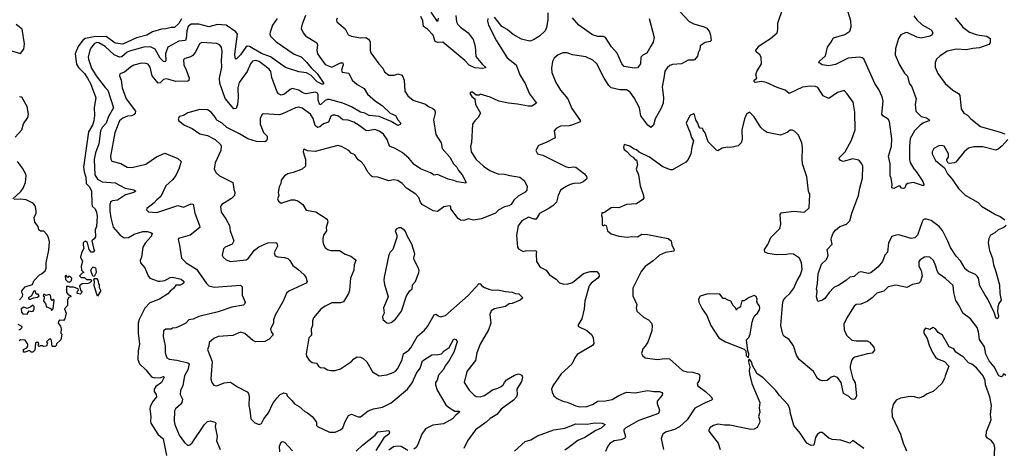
# Model space of a CAD drawing. Extents: x 2199565 to 2323334, y 894172 to 1018966.
# Tile 290 of 440: x 2255936 to 2264891, y 1003497 to 1007396. Entities that reach past the tile are written whole.
import ezdxf

# ---------------------------------------------------------------- set-up
doc = ezdxf.new("R2010")
doc.units = 0

msp = doc.modelspace()

# ---------------------------------------------------------------- linework, layer by layer
at = {"layer": '0CON10XD'}
for points in [[(2258535.6, 1007435), (2258505.6, 1007355), (2258497.5, 1007315), (2258514.2, 1007275), (2258535, 1007250), (2258640, 1007185), (2258645.4, 1007165.4), (2258640, 1007115), (2258645.5, 1007085), (2258715, 1006986.9), (2258775, 1006962.9), (2258855, 1007001.8), (2258875, 1007004), (2258879.2, 1006985), (2258863.9, 1006935), (2258869.1, 1006919.1), (2258929.3, 1006909.3), (2258960, 1006845), (2259005, 1006805.6), (2259068.2, 1006768.2), (2259098.8, 1006718.8), (2259172.7, 1006655), (2259234.2, 1006615), (2259305, 1006546), (2259355.7, 1006525), (2259375.6, 1006485), (2259403.3, 1006455), (2259398, 1006442), (2259375, 1006434.6), (2259315, 1006469.3), (2259205, 1006513.9), (2259115, 1006524.1), (2259075, 1006545.3), (2259035, 1006553.5), (2258955, 1006603.7), (2258875, 1006635.3), (2258755, 1006670.3), (2258735, 1006670.3), (2258715, 1006661.6), (2258675, 1006623.1), (2258665, 1006621.5), (2258652.3, 1006665), (2258651.8, 1006715), (2258645, 1006726.7), (2258625.9, 1006735.9), (2258535, 1006722), (2258505, 1006732.2), (2258475, 1006755.4), (2258415, 1006768.5), (2258395, 1006761.8), (2258345, 1006719.5), (2258315, 1006709.4), (2258289.8, 1006719.8), (2258274.3, 1006745.7), (2258229.1, 1006869.1), (2258219.1, 1006925), (2258206.5, 1006945), (2258115, 1007015.4), (2258085, 1007023.5), (2258055, 1007017.1), (2258035.6, 1006995), (2258005.6, 1006925), (2257931.3, 1006825), (2257919.1, 1006775), (2257923.2, 1006685), (2257917.3, 1006622.7), (2257905, 1006587.5), (2257885, 1006586), (2257805, 1006679.5), (2257756.8, 1006816.8), (2257754.2, 1006865), (2257775.3, 1006965), (2257771.5, 1007025), (2257779.1, 1007105), (2257771.9, 1007145), (2257755, 1007167.5), (2257728.7, 1007178.7), (2257592.2, 1007187.8), (2257571.4, 1007175), (2257538.2, 1007105), (2257509.5, 1007070.5), (2257492.1, 1007057.9), (2257438, 1007042), (2257425, 1007030), (2257427.8, 1006985), (2257450.5, 1006940.5), (2257476.2, 1006865), (2257476.1, 1006843.9), (2257465, 1006835.6), (2257355, 1006834.6), (2257271.1, 1006858.9), (2257245, 1006851.9), (2257215, 1006822.2), (2257195, 1006818.9), (2257140.8, 1006885), (2257124.4, 1006965), (2257105, 1006990), (2257085, 1006998.1), (2257045, 1006999.1), (2256975, 1006981.5), (2256945, 1006964.4), (2256890.9, 1006919.1), (2256848.3, 1006901.7), (2256843.3, 1006885), (2256860, 1006845), (2256868.9, 1006775), (2256904.4, 1006675), (2256989.1, 1006565), (2256987.3, 1006545), (2256977.4, 1006532.6), (2256955, 1006522.5), (2256917.2, 1006517.2), (2256875, 1006500.9), (2256844.4, 1006475), (2256801.2, 1006365), (2256763.5, 1006155), (2256765, 1006127.5), (2256775, 1006108.8), (2256857.6, 1006087.6), (2256915, 1006054.4), (2256955, 1006050), (2257085, 1006080), (2257181.4, 1006148.6), (2257255, 1006181.4), (2257374.2, 1006134.2), (2257403.8, 1006105), (2257387.1, 1006045), (2257355, 1005978), (2257325, 1005940), (2257265.6, 1005885), (2257221.4, 1005788.6), (2257182.4, 1005757.6), (2257160.5, 1005729.5), (2257091.7, 1005678.3), (2257090, 1005665), (2257106.4, 1005646.4), (2257183.1, 1005643.1), (2257375, 1005704.5), (2257425, 1005691.8), (2257495, 1005719.4), (2257515, 1005717.5), (2257529.1, 1005635), (2257573.1, 1005525), (2257574.3, 1005505.7), (2257485.5, 1005434.5), (2257381.2, 1005405), (2257377.5, 1005395), (2257390.8, 1005345), (2257406.7, 1005225), (2257450, 1005185), (2257545, 1005127.8), (2257634.4, 1004995), (2257656, 1004975), (2257705, 1004961.8), (2257945, 1004980), (2257959.2, 1004965), (2257958.8, 1004891.2), (2257987.5, 1004825), (2257981.7, 1004808.3), (2257970.3, 1004799.7), (2257865, 1004781.1), (2257741.5, 1004738.5), (2257564.2, 1004695.8), (2257515, 1004672.9), (2257475.8, 1004664.2), (2257446.7, 1004635), (2257405, 1004612.9), (2257355, 1004593.8), (2257325, 1004590), (2257315, 1004580), (2257265, 1004579.2), (2257243.3, 1004565), (2257240.8, 1004515), (2257258.8, 1004428.8), (2257258.1, 1004365), (2257275, 1004320), (2257295, 1004309.2), (2257365, 1004298.2), (2257465, 1004273.1), (2257476.7, 1004265), (2257465, 1004210), (2257434.6, 1004155), (2257420.4, 1004069.6), (2257398.1, 1004021.9), (2257397.1, 1003985), (2257415.6, 1003945), (2257409.5, 1003915), (2257397.5, 1003895), (2257352.9, 1003855), (2257343.4, 1003836.6), (2257342.5, 1003745), (2257347.5, 1003715), (2257386.6, 1003616.6), (2257435, 1003551.2), (2257465, 1003523.8), (2257485, 1003528.8), (2257505, 1003546.2), (2257617.5, 1003715), (2257645, 1003740), (2257668, 1003748), (2257710, 1003735), (2257718.8, 1003725), (2257714, 1003695), (2257732.7, 1003605), (2257726.5, 1003565), (2257758.6, 1003485)], [(2259903.8, 1007435), (2259910.5, 1007375), (2259921.2, 1007351.2), (2259945, 1007326.9), (2260015, 1007275.6), (2260059.5, 1007215), (2260080, 1007155), (2260085, 1007060), (2260145, 1006988.6), (2260173.8, 1006965), (2260173.3, 1006956.7), (2260145, 1006951.9), (2260075, 1006957.3), (2260025, 1006980.6), (2259985, 1007023.6), (2259785, 1007190), (2259735, 1007188.8), (2259716.2, 1007196.2), (2259697.5, 1007255), (2259645, 1007310), (2259609.4, 1007335), (2259601.8, 1007385), (2259584.5, 1007425)], [(2259741.7, 1007408.3), (2259735, 1007380), (2259678.4, 1007465)], [(2260738.8, 1007458.8), (2260738.9, 1007395), (2260728.2, 1007325), (2260715.3, 1007294.7), (2260664.2, 1007245.8), (2260608.6, 1007211.4), (2260575, 1007200.7), (2260525, 1007211.3), (2260499.3, 1007219.3), (2260425, 1007260), (2260369.2, 1007305), (2260322.5, 1007332.5), (2260255, 1007418.8)], [(2261939.5, 1007469.5), (2262025, 1007379.2), (2262067.8, 1007357.8), (2262160.9, 1007330.9), (2262185, 1007317.1), (2262208.9, 1007285), (2262218.9, 1007255), (2262223.8, 1007205), (2262215, 1007196.2), (2262172.1, 1007187.9), (2262125, 1007157.5), (2262121.2, 1007125), (2262106, 1007095), (2262100, 1007065), (2262075, 1007031.2), (2262063.9, 1007026.1), (2262015, 1007026.9), (2261955, 1006994.6), (2261875, 1006988.8), (2261850.2, 1006979.8), (2261825, 1006956.9), (2261805, 1006926), (2261793.8, 1006865), (2261780.4, 1006785), (2261791.5, 1006685), (2261787.5, 1006635), (2261767.5, 1006585), (2261714.6, 1006495), (2261699.2, 1006435), (2261675, 1006414.3), (2261648.6, 1006435), (2261585, 1006520.8), (2261572.7, 1006595), (2261525, 1006684.2), (2261487.8, 1006735), (2261455, 1006757.8), (2261395, 1006757.1), (2261315, 1006777.1), (2261295, 1006797.5), (2261252.4, 1006862.4), (2261185.4, 1006995.4), (2261148.7, 1007028.7), (2261085, 1007058.6), (2260965, 1007076), (2260915, 1007093.8), (2260875, 1007093.8), (2260835, 1007076.2), (2260795.9, 1007044.1), (2260782, 1007015), (2260774.1, 1006955.9), (2260775.9, 1006915.9), (2260812.5, 1006825), (2260853.7, 1006753.7), (2260920.8, 1006675), (2260958.8, 1006588.8), (2261036.2, 1006475), (2261027.1, 1006462.9), (2260965, 1006439.5), (2260935, 1006430.6), (2260855, 1006425.8), (2260814.2, 1006405.8), (2260796.7, 1006385), (2260805, 1006320), (2260725, 1006278.8), (2260655, 1006252.5), (2260630, 1006205), (2260646.4, 1006176.4), (2260695, 1006164), (2260899.1, 1006059.1), (2260931.7, 1006051.7), (2260975, 1006057.3), (2260995, 1006053.3), (2261072.1, 1005992.1), (2261090.7, 1005970.7), (2261093.8, 1005955), (2261090, 1005945), (2261060.5, 1005919.5), (2261035, 1005907.7), (2260975, 1005904.6), (2260942, 1005895), (2260905, 1005878.9), (2260856.2, 1005845), (2260832.9, 1005795), (2260818.6, 1005735), (2260785, 1005702.5), (2260743.8, 1005675), (2260665, 1005634.2), (2260635, 1005581.1), (2260615, 1005580), (2260565, 1005599.4), (2260503.3, 1005565), (2260470.5, 1005519.5), (2260453.8, 1005435), (2260463.3, 1005325), (2260471.7, 1005311.7), (2260515, 1005287.5), (2260536.4, 1005293.6), (2260630, 1005295), (2260636.7, 1005285), (2260632.5, 1005265), (2260637.3, 1005197.3), (2260670.8, 1005145), (2260725, 1005118.8), (2260755, 1005073.8), (2260815, 1005036.7), (2260845, 1005003.3), (2260875, 1004993.3), (2260915, 1004990), (2260965, 1005004.2), (2261062.6, 1005087.4), (2261125, 1005106.4), (2261185, 1005104), (2261203.8, 1005085), (2261205.8, 1005064.2), (2261194.2, 1005045), (2261135, 1004998.5), (2261116.9, 1004975), (2261076.8, 1004836.8), (2261068.9, 1004765), (2261048.6, 1004675), (2261013.8, 1004615), (2261020, 1004605), (2261095, 1004568.1), (2261139.1, 1004529.1), (2261151.2, 1004501.2), (2261158.8, 1004451.2), (2261145, 1004432), (2261005, 1004349.2), (2260985, 1004321.2), (2260957.5, 1004262.5), (2260860.5, 1004175), (2260784.2, 1004065), (2260774.3, 1004035), (2260777.7, 1004007.7), (2260793.3, 1003975), (2260825, 1003948.8), (2260875.7, 1003925.7), (2260915, 1003916), (2260995, 1003881.9), (2261030, 1003875), (2261095, 1003876.5), (2261146.7, 1003896.7), (2261195.4, 1003924.6), (2261265, 1003928.1), (2261325, 1003941.1), (2261385, 1003977.1), (2261455, 1004007.3), (2261535, 1004001.9), (2261645, 1004022.5), (2261705, 1004012.5), (2261755, 1004012.9), (2261775.4, 1004005.4), (2261783.8, 1003995), (2261779.1, 1003980.9), (2261734.4, 1003925), (2261732.9, 1003905), (2261755.8, 1003845), (2261745.8, 1003815), (2261568.7, 1003751.3), (2261447.8, 1003682.2), (2261430.8, 1003665), (2261429.4, 1003655), (2261445.6, 1003605), (2261436, 1003585), (2261405, 1003573.3), (2261343.3, 1003565), (2261305, 1003541.2), (2261285, 1003516.7), (2261265, 1003466.7)], [(2263500.3, 1006299.7), (2263534, 1006395), (2263532, 1006555), (2263516.2, 1006645), (2263462.3, 1006722.3), (2263435, 1006750), (2263375, 1006732), (2263295, 1006680), (2263245, 1006703.3), (2263195, 1006778.8), (2263175, 1006789.2), (2263125, 1006791.4), (2263055, 1006781.4), (2262935, 1006724), (2262897.5, 1006755), (2262825, 1006777.3), (2262725, 1006823.3), (2262685, 1006834.3), (2262625, 1006824.3), (2262615, 1006832.5), (2262617.5, 1006845), (2262640, 1006865), (2262631.2, 1006895), (2262640, 1006925), (2262682.5, 1006995), (2262680, 1007055), (2262667.5, 1007075), (2262633.6, 1007103.6), (2262632.5, 1007115), (2262660, 1007155), (2262706.7, 1007186.7), (2262765.5, 1007224.5), (2262824, 1007275), (2262830.8, 1007305), (2262831.9, 1007365), (2262880, 1007505)], [(2264069.5, 1007429.5), (2264095, 1007393.5), (2264145, 1007348.9), (2264225, 1007304), (2264240.8, 1007275), (2264232, 1007255), (2264215, 1007244.4), (2264135, 1007228.2), (2264095, 1007235.9), (2264015, 1007276.4), (2263995, 1007277.8), (2263950.7, 1007259.3), (2263930, 1007225), (2263901.5, 1007135), (2263899.4, 1007075), (2263939.1, 1006985), (2263985, 1006910), (2264010.6, 1006880.6), (2264025, 1006818), (2264050, 1006785), (2264089.5, 1006675), (2264080, 1006625), (2264086, 1006565), (2264135, 1006516.2), (2264185, 1006503.8), (2264210, 1006485), (2264205.7, 1006474.3), (2264155, 1006456.2), (2264125, 1006437.5), (2264074.1, 1006385.9), (2264036.5, 1006315), (2264028.8, 1006245), (2264027.5, 1006125), (2264036.3, 1006096.3), (2264067.9, 1006037.9), (2264090.8, 1006015), (2264150, 1005925), (2264160, 1005895), (2264157.5, 1005885), (2264065, 1005915.7), (2264015, 1005906.7), (2264000, 1005895), (2263986.2, 1005865), (2263975, 1005858.8), (2263955, 1005862.5), (2263945, 1005880), (2263935, 1005883.3), (2263885, 1005861.2), (2263867.5, 1005865), (2263870, 1005895), (2263862.5, 1005955), (2263853.8, 1005975), (2263852.5, 1006085), (2263837.5, 1006155), (2263863.8, 1006246.2), (2263866.8, 1006313.2), (2263848.3, 1006468.2), (2263835, 1006489.4), (2263785, 1006520), (2263777.5, 1006535), (2263788.5, 1006655), (2263779.6, 1006695), (2263749.5, 1006759.5), (2263713.6, 1006815), (2263615, 1007038.1), (2263599.7, 1007049.7), (2263575, 1007054), (2263470, 1007045), (2263355, 1006987.7), (2263295, 1006975.3), (2263235.8, 1006985), (2263204, 1007005), (2263207.1, 1007015), (2263264, 1007066), (2263282, 1007145), (2263315, 1007187.5), (2263338.3, 1007231.7), (2263440.2, 1007259.8), (2263485, 1007291.2), (2263498.8, 1007331.2), (2263495.4, 1007385.4), (2263462.9, 1007495)], [(2255863, 1007113), (2255943, 1007087), (2255975, 1007127.5), (2255979.4, 1007175), (2255958.1, 1007308.1), (2255905, 1007352.5)], [(2257406.5, 1007403.5), (2257385, 1007361.9), (2257345, 1007324.2), (2257315, 1007325.8), (2257265, 1007311.4), (2257225, 1007308.6), (2257145.5, 1007284.5), (2257091.2, 1007255), (2256999.7, 1007230.3), (2256875, 1007174.3), (2256805, 1007182), (2256721.9, 1007241.9), (2256609.9, 1007239.9), (2256536.3, 1007223.7), (2256510.2, 1007209.8), (2256468.1, 1007151.9), (2256441.3, 1007085), (2256451.5, 1006991.5), (2256470.1, 1006960.1), (2256525, 1006906.5), (2256552.9, 1006865), (2256581.4, 1006815), (2256630, 1006685), (2256612.7, 1006597.3), (2256616.7, 1006523.3), (2256610.6, 1006475), (2256598.2, 1006435), (2256560.8, 1006375), (2256517.3, 1006052.7), (2256521.4, 1006011.4), (2256536.6, 1005963.4), (2256542, 1005905), (2256570, 1005875), (2256590, 1005835), (2256591.2, 1005725), (2256595, 1005700), (2256622.5, 1005675), (2256635.8, 1005645.8), (2256641.2, 1005605), (2256636.2, 1005515), (2256622.5, 1005485), (2256625, 1005420), (2256615, 1005402.5), (2256593.8, 1005385), (2256610, 1005305), (2256617.5, 1005295), (2256605, 1005280), (2256585, 1005280), (2256566.7, 1005305), (2256553.3, 1005365), (2256535, 1005380), (2256515, 1005370), (2256512.5, 1005345), (2256520, 1005315), (2256497.5, 1005275), (2256490, 1005235), (2256507.5, 1005195), (2256496.7, 1005155), (2256498.3, 1005118.3), (2256520, 1005095), (2256505, 1005090), (2256480, 1005065), (2256495, 1005050), (2256525, 1005050), (2256543, 1005033), (2256581.7, 1005031.7), (2256590, 1005025), (2256587.5, 1005015), (2256575, 1005003.3), (2256555, 1004996.7), (2256505, 1004992.5), (2256480, 1004975), (2256490, 1004935), (2256500, 1004925), (2256498.3, 1004911.7), (2256485, 1004900), (2256460, 1004905), (2256463, 1004927), (2256470, 1004935), (2256468.3, 1004948.3), (2256425, 1004962.5), (2256393, 1004963), (2256385, 1004970), (2256361.7, 1004968.3), (2256363, 1004913), (2256381.7, 1004891.7), (2256398.3, 1004888.3), (2256400, 1004875), (2256381.7, 1004868.3), (2256372.5, 1004845), (2256370, 1004795), (2256342.5, 1004765), (2256357.5, 1004725), (2256347.5, 1004675), (2256335, 1004660), (2256298.3, 1004661.7), (2256288.3, 1004651.7), (2256287.5, 1004635), (2256307, 1004607), (2256312.5, 1004585), (2256310, 1004545), (2256320, 1004535), (2256310, 1004485), (2256271.7, 1004448.3), (2256268.3, 1004431.7), (2256257.5, 1004422.5), (2256231.7, 1004421.7), (2256227, 1004477), (2256218.3, 1004488.3), (2256205, 1004490), (2256180, 1004465), (2256190, 1004455), (2256180, 1004425), (2256155, 1004422.5), (2256145, 1004430), (2256125, 1004430), (2256113, 1004423), (2256100, 1004435), (2256110, 1004445), (2256108.3, 1004458.3), (2256085, 1004460), (2256080, 1004455), (2256075, 1004390), (2256055, 1004370), (2256041.7, 1004371.7), (2256030, 1004385)], [(2258641.1, 1006831.1), (2258588, 1006888), (2258545, 1006912.8), (2258475, 1006921.3), (2258355, 1006959.7), (2258217.2, 1007057.2), (2258135, 1007089.4), (2258025, 1007153.1), (2258006.6, 1007153.4), (2257993.8, 1007146.2), (2257945, 1007076.4), (2257905, 1007036.7), (2257895, 1007047.5), (2257892.8, 1007082.8), (2257916.8, 1007265), (2257901.3, 1007285), (2257815, 1007345.3), (2257735, 1007352.4), (2257655, 1007331.9), (2257566.1, 1007356.1), (2257495, 1007355.6), (2257467.9, 1007335), (2257457.2, 1007295), (2257451.6, 1007225), (2257443.4, 1007206.6), (2257385, 1007199), (2257283.4, 1007145), (2257263.5, 1007085), (2257265, 1007022.5), (2257255, 1007012.7), (2257245, 1007015.7), (2257215, 1007046.5), (2257167.7, 1007127.7), (2257125, 1007150), (2257064.8, 1007145.2), (2256945, 1007113.8), (2256915, 1007099.2), (2256865, 1007058.7), (2256845, 1007053.3), (2256795.5, 1007075), (2256715, 1007151.8), (2256656.5, 1007185), (2256635, 1007187), (2256615, 1007175.9), (2256588.9, 1007145), (2256575, 1007117.5), (2256559.6, 1007055), (2256562, 1007035), (2256590.8, 1006955), (2256632.5, 1006885), (2256715, 1006777.5), (2256737.8, 1006755), (2256790.5, 1006595), (2256744.3, 1006515.7), (2256724.2, 1006455), (2256684.9, 1006415.1), (2256671.7, 1006385), (2256654.8, 1006265.2), (2256627, 1006185), (2256615, 1006123.3), (2256618.4, 1005985), (2256644, 1005945), (2256685, 1005919.7), (2256805, 1005912.1), (2256895, 1005861.8), (2256975, 1005847.5), (2256993.3, 1005835), (2256975, 1005823.1), (2256897.9, 1005802.1), (2256825, 1005753.4), (2256781.1, 1005748.9), (2256765, 1005741.1), (2256755.3, 1005714.7), (2256754.7, 1005655), (2256765.4, 1005594.6), (2256787.6, 1005507.6), (2256851.4, 1005435), (2256885, 1005411.5), (2256925, 1005413.5), (2256976, 1005445), (2257055, 1005468.5), (2257095, 1005467.8), (2257129.4, 1005459.4), (2257140, 1005450), (2257132.9, 1005425), (2257076.5, 1005363.5), (2257055.5, 1005325), (2257045.6, 1005235), (2257032.5, 1005205), (2257035.8, 1005185), (2257075, 1005138.8), (2257105.6, 1005065), (2257120.8, 1005045), (2257195, 1005018.1), (2257215, 1005016.5), (2257255.2, 1005024.8), (2257305, 1005050.3), (2257325, 1005053.7), (2257405, 1005036.7), (2257428.2, 1005015), (2257428.2, 1005001.8), (2257415, 1004989.6), (2257395, 1004981.5), (2257355, 1004980), (2257335, 1004950), (2257305, 1004927.5), (2257285, 1004903.3), (2257208.8, 1004855), (2257118.7, 1004821.3), (2257075, 1004771.9), (2257022.1, 1004667.9), (2257014.7, 1004635.3), (2257014.7, 1004545.3), (2257026.4, 1004445), (2257013.3, 1004385), (2257010.9, 1004305), (2257026.4, 1004265), (2257085, 1004210.4), (2257135, 1004147.5), (2257165, 1004138), (2257218.9, 1004141.1), (2257245, 1004151.4), (2257251.4, 1004145), (2257225.6, 1004094.4), (2257175, 1004057.7), (2257158.8, 1004035), (2257160.4, 1004015), (2257176.9, 1003985), (2257180, 1003965), (2257145, 1003921.1), (2257124.1, 1003875), (2257120, 1003855), (2257128.9, 1003785), (2257125.4, 1003745), (2257130.4, 1003725), (2257193.4, 1003625), (2257242.3, 1003582.3), (2257272.4, 1003432.4)], [(2258825, 1007410), (2258818.8, 1007395), (2258820, 1007375), (2258895, 1007313.8), (2258925, 1007258), (2258955, 1007245.8), (2259035, 1007229.4), (2259085, 1007232.5), (2259109.8, 1007219.8), (2259123.6, 1007193.6), (2259123.1, 1007115), (2259128.6, 1007095), (2259203.6, 1006993.6), (2259240, 1006955), (2259255, 1006921.2), (2259295, 1006890.8), (2259345, 1006890), (2259375, 1006902.5), (2259415, 1006891.2), (2259434.3, 1006845), (2259440.6, 1006745), (2259465, 1006702), (2259513.8, 1006665), (2259626.4, 1006626.4), (2259655, 1006605.6), (2259695, 1006588.6), (2259712.7, 1006572.7), (2259715.8, 1006545), (2259700.6, 1006485), (2259721.3, 1006351.3), (2259768.5, 1006275), (2259778.1, 1006225), (2259846.9, 1006145), (2259881.4, 1006085), (2259912.5, 1006055), (2259927.5, 1006025), (2259960, 1005985), (2259996.7, 1005915), (2259992.5, 1005907.5), (2259915, 1005920), (2259885, 1005934.3), (2259832.5, 1005945), (2259735, 1005988), (2259705, 1005980), (2259672.2, 1006002.2), (2259580.4, 1006040.4), (2259525, 1006078.5), (2259475, 1006136.5), (2259415, 1006188.9), (2259350, 1006225), (2259298.8, 1006245), (2259279.4, 1006305), (2259245, 1006353.1), (2259205, 1006380.4), (2259165, 1006396.2), (2259105, 1006384.7), (2259085, 1006387.9), (2259025, 1006433.6), (2258975, 1006462.2), (2258925, 1006481.9), (2258875.6, 1006485.6), (2258836.9, 1006516.9), (2258805, 1006526.5), (2258783.6, 1006526.4), (2258765, 1006518), (2258745, 1006464.2), (2258700.4, 1006449.6), (2258665, 1006421.5), (2258645, 1006415.5), (2258623, 1006433), (2258605, 1006498), (2258581.9, 1006535), (2258505, 1006590.6), (2258475, 1006598.9), (2258445, 1006593.1), (2258325, 1006539.5), (2258295, 1006531.5), (2258155, 1006538.8), (2258142.5, 1006535), (2258124.5, 1006495.5), (2258124.6, 1006445), (2258155, 1006370), (2258187.1, 1006335), (2258186.8, 1006313.2), (2258180.8, 1006295), (2258165.5, 1006284.5), (2258088.9, 1006288.9), (2258011.6, 1006311.6), (2257935, 1006357.9), (2257821.2, 1006415), (2257778.8, 1006455), (2257730.5, 1006480.5), (2257715, 1006510), (2257678.8, 1006555), (2257645, 1006576.2), (2257575, 1006578), (2257465, 1006548.8), (2257425, 1006523.8), (2257390, 1006515), (2257377.5, 1006495), (2257382.5, 1006475), (2257435, 1006436.7), (2257505, 1006406), (2257575, 1006356), (2257645, 1006342), (2257715, 1006306.2), (2257761.7, 1006261.7), (2257770, 1006245), (2257765.7, 1006205), (2257714, 1006095), (2257703.8, 1006035), (2257723.2, 1006003.2), (2257755, 1005974), (2257875, 1005913.3), (2257882.5, 1005855), (2257894, 1005825), (2257890, 1005795), (2257862.1, 1005767.9), (2257773.3, 1005715), (2257762, 1005695), (2257768, 1005645), (2257812.5, 1005585), (2257844, 1005525), (2257851.2, 1005475), (2257883.3, 1005385), (2257867.5, 1005355), (2257805, 1005326.2), (2257789.5, 1005310.5), (2257778, 1005255), (2257786, 1005235), (2257815, 1005211.4), (2257855, 1005197.1), (2257995, 1005211.1), (2258015, 1005222.9), (2258072.3, 1005297.7), (2258110.2, 1005329.8), (2258194, 1005366), (2258265, 1005368.8), (2258273.6, 1005363.6), (2258280, 1005335), (2258250, 1005275), (2258258.6, 1005248.6), (2258285, 1005237.1), (2258345, 1005233.1), (2258375, 1005222.5), (2258394.5, 1005204.5), (2258420.2, 1005160.2), (2258466.7, 1005126.7), (2258523.6, 1005073.6), (2258537.7, 1005052.3), (2258551.2, 1005015), (2258541.7, 1004998.3), (2258383.6, 1004926.4), (2258362.6, 1004907.4), (2258332, 1004835), (2258261.3, 1004708.7), (2258245.8, 1004665), (2258244.3, 1004635), (2258216.2, 1004585), (2258223.8, 1004555), (2258240, 1004535), (2258238, 1004525), (2258205, 1004490.8), (2258165, 1004467.1), (2258085, 1004466.9), (2258057.4, 1004477.4), (2257985, 1004540), (2257945, 1004552), (2257875, 1004523.1), (2257742.5, 1004515), (2257701.2, 1004495), (2257660.7, 1004459.3), (2257656, 1004425), (2257644, 1004395), (2257685.9, 1004285.9), (2257675, 1004130), (2257683.8, 1004095), (2257701.2, 1004071.2), (2257725, 1004066.2), (2257745, 1004072), (2257795, 1004094), (2257855, 1004100), (2257916.7, 1004055), (2258005, 1004010), (2258016, 1003995), (2258024, 1003965), (2258020, 1003885), (2258030, 1003845), (2258037.5, 1003765), (2258075, 1003727.5), (2258115, 1003712.5), (2258135, 1003722.5), (2258155.8, 1003765), (2258199.5, 1003820.5), (2258239.1, 1003905), (2258275, 1003954.2), (2258305, 1003986), (2258339.3, 1004000.7), (2258362.5, 1003995), (2258370, 1003975), (2258412.4, 1003932.4), (2258435, 1003900), (2258477.9, 1003877.9), (2258530.8, 1003830.8), (2258555, 1003820), (2258596.2, 1003785), (2258636.2, 1003736.2), (2258636.7, 1003705), (2258644.2, 1003694.2), (2258755, 1003644.2), (2258805, 1003643.3), (2258855.4, 1003664.6), (2258876, 1003684), (2258895, 1003740), (2258928, 1003795), (2258955, 1003808), (2258983.6, 1003796.4), (2259015, 1003782.5), (2259035, 1003782.5), (2259105, 1003838.1), (2259154.5, 1003855.5), (2259235, 1003872.5), (2259315, 1003910.6), (2259464.2, 1004035.8), (2259505, 1004093.5), (2259545, 1004180.5), (2259578.5, 1004225), (2259598.6, 1004291.4), (2259685, 1004348), (2259705, 1004351.2), (2259725, 1004346.2), (2259774.1, 1004355.9), (2259796.5, 1004383.5), (2259842, 1004415), (2259885, 1004492), (2259905, 1004487.8), (2259916.5, 1004465), (2259885, 1004372), (2259842.8, 1004295), (2259805, 1004246.5), (2259791.4, 1004215), (2259745, 1004161.1), (2259733.8, 1004116.2), (2259718.1, 1004095), (2259718.5, 1004075), (2259733.1, 1004025), (2259812.6, 1003892.6), (2259835, 1003872), (2259895, 1003836.2), (2259930, 1003835), (2259936.2, 1003825), (2259902, 1003798), (2259874, 1003765), (2259790.2, 1003719.8), (2259695, 1003708.5), (2259626.6, 1003673.4), (2259594.4, 1003625.6), (2259558.3, 1003531.7), (2259541.4, 1003505), (2259521.2, 1003488.8)], [(2258278.9, 1007405), (2258235.7, 1007345), (2258215, 1007282.5), (2258211.4, 1007265), (2258217.5, 1007245), (2258270, 1007195), (2258433, 1007083), (2258495, 1007057.5), (2258545, 1007010.4), (2258586.5, 1006956.5), (2258640.7, 1006905), (2258701.2, 1006815), (2258695, 1006808.8), (2258685, 1006810), (2258641.1, 1006831.1)], [(2260195, 1007407.5), (2260192.3, 1007382.3), (2260201.2, 1007345), (2260272.4, 1007202.4), (2260368.3, 1007048.3), (2260452, 1006985), (2260486.5, 1006895), (2260533.3, 1006815), (2260572.3, 1006722.3), (2260636.2, 1006635), (2260595, 1006608.6), (2260565, 1006607.5), (2260465, 1006628.5), (2260382.5, 1006635), (2260295, 1006653.8), (2260255, 1006672.1), (2260215, 1006692.1), (2260125, 1006717.5), (2260115, 1006710), (2260088.3, 1006708.3), (2260055, 1006736.7), (2260040, 1006735), (2260030, 1006725), (2260047, 1006697), (2260077, 1006677), (2260081.2, 1006625), (2260126.2, 1006545), (2260105, 1006506.7), (2260074.4, 1006475.6), (2260056, 1006445), (2260045.8, 1006274.2), (2260036.1, 1006243.9), (2260041.1, 1006195), (2260088.6, 1006125), (2260155, 1006063.3), (2260213.4, 1006023.4), (2260285, 1005994.5), (2260345, 1005990.9), (2260395, 1005976.9), (2260484.3, 1005964.3), (2260525, 1005934), (2260552.7, 1005882.7), (2260549.2, 1005845), (2260535, 1005826), (2260469.9, 1005790.1), (2260430.5, 1005755), (2260405.9, 1005714.1), (2260385, 1005702.3), (2260345, 1005693.6), (2260294.2, 1005665), (2260265, 1005636.7), (2260136.9, 1005583.1), (2260065, 1005572.5), (2260015, 1005583.3), (2259975, 1005570), (2259945, 1005572.5), (2259925, 1005586.2), (2259856.2, 1005675), (2259856.7, 1005695), (2259845, 1005703.3), (2259795, 1005694.3), (2259735, 1005651.4), (2259696.9, 1005656.9), (2259597.8, 1005715), (2259580.6, 1005735), (2259567.3, 1005777.3), (2259538.9, 1005808.9), (2259453.6, 1005863.6), (2259416, 1005905), (2259375, 1005934), (2259335, 1005937.5), (2259295, 1005930), (2259195, 1005964.2), (2259146.2, 1005966.2), (2259135, 1005973.3), (2259107, 1006007), (2259066.2, 1006075), (2259042.7, 1006102.7), (2259015, 1006122), (2258985.5, 1006165.5), (2258952.4, 1006182.4), (2258930, 1006205), (2258862.4, 1006242.4), (2258830.9, 1006250.9), (2258625, 1006196.9), (2258553.8, 1006203.8), (2258525, 1006216.7), (2258517, 1006213), (2258514.4, 1006194.4), (2258536.7, 1006125), (2258536.8, 1006063.2), (2258505, 1006036), (2258425, 1006004.3), (2258375, 1005993.8), (2258345, 1005976.7), (2258314, 1005935), (2258311.2, 1005905), (2258295.8, 1005874.2), (2258286.7, 1005825), (2258292.5, 1005795), (2258282.5, 1005765), (2258290, 1005745), (2258315, 1005726.7), (2258404.2, 1005755.8), (2258435.8, 1005755.8), (2258465, 1005747.5), (2258511.2, 1005715), (2258541.9, 1005661.9), (2258628.7, 1005648.7), (2258731.7, 1005581.7), (2258737.7, 1005557.7), (2258724.3, 1005505.7), (2258727.5, 1005475), (2258700.8, 1005435), (2258692.5, 1005405), (2258694.3, 1005374.3), (2258701.2, 1005345), (2258715, 1005323.3), (2258734.4, 1005304.4), (2258766.9, 1005296.9)], [(2261660.9, 1007405), (2261706.2, 1007235), (2261697.7, 1007192.3), (2261675.8, 1007154.2), (2261639.5, 1007090.5), (2261605, 1007072.5), (2261586.4, 1007053.6), (2261583.8, 1006995), (2261555, 1006956.7), (2261525, 1006954), (2261435, 1006970), (2261412.8, 1006992.8), (2261371.5, 1007091.5), (2261318.9, 1007148.9), (2261265, 1007233.1), (2261245, 1007241.5), (2261195, 1007241.5), (2261146.9, 1007256.9), (2261022.5, 1007345), (2260965, 1007412)], [(2264445, 1007413.8), (2264491.4, 1007355), (2264515, 1007328.6), (2264575, 1007283.3), (2264635, 1007260.5), (2264666.3, 1007256.3), (2264733.3, 1007245), (2264761.2, 1007225), (2264763.3, 1007185), (2264750.5, 1007169.5), (2264665, 1007138.5), (2264605, 1007134.6), (2264545, 1007120.8), (2264455, 1007126.7), (2264370.8, 1007109.2), (2264305.5, 1007064.5), (2264273.8, 1007035), (2264261.2, 1007005), (2264261.2, 1006965), (2264285.8, 1006905.8), (2264354.1, 1006814.1), (2264423.3, 1006755), (2264476, 1006725), (2264485.8, 1006705), (2264500, 1006585), (2264524.2, 1006545), (2264556.1, 1006526.1), (2264585.8, 1006495), (2264674.7, 1006424.7), (2264855, 1006373.8), (2264895, 1006356)], [(2255893.8, 1006326.2), (2255955.8, 1006395), (2255970.9, 1006449.1), (2256010.6, 1006505), (2256017.8, 1006535), (2256003.3, 1006605), (2255955, 1006690.8), (2255934.3, 1006694.3)], [(2264905, 1004158.8), (2264885, 1004172.9), (2264876.1, 1004153.9), (2264865, 1004147.2), (2264841.9, 1004155), (2264799, 1004239), (2264755, 1004291.9), (2264722.7, 1004352.7), (2264709.9, 1004419.9), (2264665, 1004486.2), (2264657.3, 1004555), (2264644.6, 1004594.6), (2264585, 1004674), (2264514.2, 1004725), (2264485, 1004788.8), (2264450.9, 1004840.9), (2264432.2, 1004915), (2264426.4, 1004976.4), (2264355, 1005041.1), (2264294.6, 1005084.6), (2264279.8, 1005109.8), (2264269.2, 1005155), (2264246.4, 1005206.4), (2264215, 1005236), (2264185, 1005240), (2264165, 1005235.8), (2264125, 1005212.5), (2264113.6, 1005196.4), (2264113.8, 1005155), (2264133.8, 1005115), (2264143.8, 1005065), (2264128.8, 1005015), (2264115, 1005000), (2264055, 1004987.1), (2264005, 1004959.2), (2263905, 1004980.8), (2263835, 1004965.7), (2263795, 1004925.6), (2263731.3, 1004908.7), (2263688.8, 1004865), (2263645, 1004832.9), (2263585, 1004809.2), (2263545, 1004804), (2263525, 1004788.8), (2263458, 1004685), (2263432.9, 1004625), (2263433.5, 1004575), (2263456.5, 1004525), (2263505, 1004481.1), (2263545, 1004473.5), (2263645, 1004473.8), (2263665, 1004461.2), (2263705.5, 1004415.5), (2263711.2, 1004388.8), (2263688.9, 1004361.1), (2263645.5, 1004355.5), (2263532, 1004325), (2263515, 1004314.4), (2263502.5, 1004295), (2263488.2, 1004245), (2263488.2, 1004225), (2263515, 1004130), (2263533.7, 1004093.7), (2263545.7, 1003975), (2263534.3, 1003945.7), (2263518.9, 1003941.1), (2263502, 1003945), (2263475, 1003970.6), (2263430, 1003995), (2263407.5, 1004095), (2263375, 1004140.8), (2263345, 1004152.5), (2263315.8, 1004144.2), (2263280, 1004115), (2263235, 1004110), (2263215, 1004116), (2263193.2, 1004133.2), (2263155.7, 1004195.7), (2263026.2, 1004305), (2263001.2, 1004345), (2262975, 1004430), (2262935, 1004486.2), (2262887, 1004517), (2262875.8, 1004535), (2262858.1, 1004615), (2262869.8, 1004760.2), (2262876.2, 1004825), (2262883.8, 1004845), (2262901.2, 1004868.8), (2262941.9, 1004905), (2262975.6, 1004955), (2263006.2, 1005023.8), (2263037.1, 1005075), (2263052.5, 1005125), (2263047.5, 1005185), (2263028.8, 1005225), (2262975, 1005262), (2262945, 1005267.1), (2262909.7, 1005260.3), (2262815, 1005257.5), (2262745, 1005268), (2262712.5, 1005282.5), (2262710, 1005305), (2262740.3, 1005349.7), (2262769.2, 1005415), (2262849.2, 1005495), (2262857.5, 1005535), (2262853.8, 1005625), (2262862.3, 1005637.7), (2262975, 1005653.8), (2263075, 1005643.8), (2263116.7, 1005685), (2263121.4, 1005805), (2263110, 1005835), (2263095.7, 1005965), (2263055.6, 1006085.6), (2263051.4, 1006125), (2263055.9, 1006234.1), (2263049.2, 1006275), (2263018.8, 1006345), (2262985, 1006380), (2262965, 1006389.2), (2262945, 1006389.2), (2262915, 1006368), (2262855, 1006346), (2262735, 1006369.4), (2262706.3, 1006386.3), (2262675.8, 1006415), (2262615, 1006513.3), (2262575, 1006553.3), (2262546.7, 1006535), (2262528.8, 1006495), (2262504, 1006395), (2262506.2, 1006305), (2262496.7, 1006275), (2262471.7, 1006248.3), (2262405, 1006233.3), (2262375, 1006236.2), (2262325, 1006226.7), (2262287, 1006203), (2262275, 1006207.5), (2262196.7, 1006285), (2262170, 1006365), (2262151.7, 1006391.7), (2262150, 1006405), (2262125, 1006410), (2262113.9, 1006423.9), (2262103.8, 1006455), (2262084.4, 1006485), (2262075, 1006532.5), (2262065, 1006540), (2262032.5, 1006525), (2261998.8, 1006455), (2262035, 1006367.5), (2262046.7, 1006325), (2262063.8, 1006295), (2262048, 1006235), (2262041.2, 1006175), (2262015.7, 1006124.3), (2261995, 1006098.8), (2261875, 1006031.2), (2261855, 1006030), (2261785, 1006058), (2261665, 1006143.8), (2261570.8, 1006190.8), (2261545, 1006213.3), (2261525, 1006217.5), (2261485, 1006246.2), (2261435, 1006260), (2261426.7, 1006235), (2261433.3, 1006215), (2261457.7, 1006197.7), (2261495, 1006157.5), (2261516.4, 1006146.4), (2261535, 1006120), (2261545, 1006120), (2261556.2, 1006075), (2261543.8, 1006035), (2261563.8, 1005985), (2261578.8, 1005885), (2261607, 1005807), (2261612, 1005775), (2261605, 1005761.2), (2261545, 1005720.8), (2261455, 1005715.6), (2261385.9, 1005684.1), (2261335, 1005688.8), (2261315, 1005683.3), (2261265, 1005646.7), (2261245, 1005637.5), (2261231.7, 1005638.3), (2261227.5, 1005615), (2261232.5, 1005595), (2261235, 1005530), (2261245, 1005520), (2261255, 1005530), (2261270, 1005525), (2261282.5, 1005475), (2261315, 1005446.7), (2261385, 1005426.2), (2261465, 1005416), (2261505, 1005424.2), (2261555, 1005422), (2261595, 1005443.3), (2261645, 1005442.5), (2261835, 1005406.2), (2261860, 1005385), (2261867.5, 1005345), (2261887.5, 1005305), (2261885, 1005290), (2261810.9, 1005279.1), (2261755, 1005254.3), (2261697.4, 1005202.6), (2261625, 1005152), (2261587.5, 1005105), (2261514, 1004955), (2261512.5, 1004885), (2261550, 1004805), (2261543.8, 1004775), (2261550, 1004745), (2261611.2, 1004691.2), (2261656.2, 1004665), (2261684, 1004635), (2261690, 1004615), (2261686.2, 1004565), (2261648.7, 1004461.3), (2261625.5, 1004424.5), (2261603, 1004403), (2261590.7, 1004360.7), (2261600.7, 1004340.7), (2261625, 1004320), (2261735, 1004305.6), (2261805, 1004312.5), (2261845, 1004310), (2261965, 1004204), (2262005, 1004192.5), (2262058.6, 1004188.6), (2262115, 1004172.5), (2262122.5, 1004155), (2262116.7, 1004115), (2262096.7, 1004085), (2262103.8, 1004065), (2262174.6, 1004014.6), (2262225.8, 1003965), (2262236, 1003945), (2262228.8, 1003935), (2262169.2, 1003910.8), (2262077.6, 1003862.4), (2262006.9, 1003755), (2261937.6, 1003692.4), (2261892.2, 1003667.8), (2261810, 1003645), (2261785.7, 1003624.3), (2261770.8, 1003585), (2261790.8, 1003485)], [(2264908.8, 1005525), (2264885.5, 1005504.5), (2264864.3, 1005495.7), (2264835.9, 1005484.1), (2264804.5, 1005455.5), (2264765, 1005436.7), (2264751.4, 1005405), (2264745.7, 1005365), (2264756.5, 1005295), (2264782.7, 1005222.7), (2264792.5, 1005165), (2264812.5, 1005115), (2264848, 1004985), (2264850.8, 1004905), (2264861.2, 1004845), (2264842.5, 1004815), (2264833.1, 1004785), (2264828.8, 1004738.8), (2264837.7, 1004697.7), (2264835, 1004682.5), (2264825, 1004673.8), (2264815, 1004682.5), (2264802.5, 1004725), (2264742, 1004855), (2264712.9, 1004895), (2264669.2, 1004975), (2264655.8, 1005045), (2264645, 1005063.3), (2264627.9, 1005077.9), (2264565, 1005105.8), (2264535, 1005130), (2264492.1, 1005202.1), (2264451.9, 1005245), (2264402.7, 1005322.7), (2264378.3, 1005381.7), (2264328, 1005478), (2264297.8, 1005515), (2264225, 1005568.1), (2264185, 1005582.5), (2264165, 1005581.2), (2264154.4, 1005575.6), (2264143.4, 1005556.6), (2264100.5, 1005435), (2264077.8, 1005412.2), (2264044.7, 1005404.7), (2263931.3, 1005438.7), (2263905, 1005437.1), (2263867.8, 1005422.2), (2263837.8, 1005365), (2263829.1, 1005280.9), (2263804, 1005255), (2263782.5, 1005195), (2263745, 1005147.5), (2263677.6, 1005092.4), (2263655, 1005088.1), (2263585, 1005101.9), (2263566.2, 1005095), (2263525, 1005059.2), (2263485, 1005053.3), (2263455, 1005026.2), (2263385, 1004980), (2263340.9, 1004959.1), (2263298, 1004915), (2263259.3, 1004860.7), (2263237, 1004843), (2263195, 1004833.3), (2263184.3, 1004875.7), (2263188.8, 1004925), (2263183.5, 1004945), (2263193.3, 1004996.7), (2263198.5, 1005085), (2263229.5, 1005170.5), (2263273.8, 1005215), (2263283.8, 1005235), (2263288, 1005255), (2263280, 1005305), (2263326.7, 1005355), (2263316.4, 1005396.4), (2263318.8, 1005415), (2263336, 1005455), (2263355, 1005480), (2263395, 1005515.6), (2263455, 1005536.9), (2263485.5, 1005565), (2263504.6, 1005635), (2263565, 1005796.7), (2263576.2, 1005863.8), (2263602.9, 1005955), (2263603.2, 1006063.2), (2263595.8, 1006085), (2263575, 1006112), (2263565, 1006119.2), (2263515, 1006128.9), (2263425, 1006106.4), (2263402, 1006115), (2263387.5, 1006135), (2263444.4, 1006195), (2263500.3, 1006299.7)], [(2264924, 1006305), (2264871.2, 1006248.8), (2264835, 1006217.5), (2264815, 1006210), (2264695, 1006240), (2264615, 1006237.8), (2264565, 1006227.5), (2264525, 1006193.3), (2264449.3, 1006100.7), (2264435, 1006092.5), (2264395, 1006087.5), (2264380, 1006090), (2264370, 1006115), (2264370, 1006125), (2264384.1, 1006145.9), (2264384, 1006175), (2264344.1, 1006244.1), (2264321.7, 1006251.7), (2264295, 1006248.8), (2264250, 1006225), (2264236.2, 1006195), (2264236.2, 1006175), (2264265, 1006116.2), (2264348, 1006048), (2264373.8, 1005995), (2264416.4, 1005946.4), (2264475, 1005860), (2264535, 1005798), (2264653.2, 1005733.2), (2264685, 1005700.8), (2264812.6, 1005622.6), (2264855, 1005604.3), (2264895.5, 1005575.5)], [(2255873.3, 1005765), (2255947.9, 1005832.1), (2255968, 1005862), (2255989.2, 1005915), (2255995.7, 1005975), (2255991.3, 1005991.3), (2255963.1, 1006045), (2255916, 1006105)], [(2255935, 1004846.2), (2255962, 1004878), (2255964, 1004895), (2255954.4, 1004915), (2255955, 1004930), (2255986.7, 1004965), (2256053.3, 1004986.7), (2256065, 1005020), (2256115, 1005076), (2256136, 1005084), (2256167.5, 1005112.5), (2256175.8, 1005135), (2256177.5, 1005185), (2256200.7, 1005299.3), (2256208, 1005375), (2256198, 1005415), (2256183.1, 1005443.1), (2256155, 1005473.3), (2256125, 1005472.9), (2256111.4, 1005485), (2256103.1, 1005513.1), (2256074.4, 1005555), (2256068.8, 1005595), (2256085.7, 1005634.3), (2256087.1, 1005655), (2256079.2, 1005695), (2256063.3, 1005725), (2255996.4, 1005756.4), (2255945, 1005763.3), (2255885, 1005760)], [(2259295, 1004634), (2259315, 1004641.2), (2259355, 1004672), (2259408, 1004745), (2259454, 1004885), (2259485, 1004930), (2259505, 1004947.5), (2259510, 1004985), (2259536.9, 1005013.1), (2259566.4, 1005096.4), (2259568.8, 1005115), (2259561.7, 1005141.7), (2259525, 1005210), (2259522.3, 1005227.7), (2259531.2, 1005265), (2259502, 1005355), (2259462.3, 1005422.3), (2259445, 1005470), (2259435, 1005480), (2259401.7, 1005501.7), (2259385, 1005502.5), (2259360.7, 1005489.3), (2259350, 1005475), (2259366.7, 1005435), (2259366.2, 1005415), (2259329.2, 1005305), (2259305, 1005280), (2259294.3, 1005255.7), (2259252, 1005055), (2259248.8, 1005025), (2259254.1, 1004985.9), (2259288.6, 1004875), (2259246.2, 1004775), (2259250, 1004725), (2259237.5, 1004695), (2259237.7, 1004667.7), (2259275, 1004638.8), (2259295, 1004634)], [(2258766.9, 1005296.9), (2258845, 1005296.2), (2258895, 1005263.8), (2258947.5, 1005245), (2258988.8, 1005215), (2258993.3, 1005205), (2258978, 1005165), (2258974.2, 1005115.8), (2258944.6, 1005045.4), (2258937.1, 1004935), (2258925.7, 1004905), (2258880.3, 1004829.7), (2258855, 1004818.9), (2258775, 1004819.2), (2258715, 1004790), (2258675, 1004762), (2258607.5, 1004685), (2258599.2, 1004655), (2258598, 1004615), (2258586, 1004585), (2258588.8, 1004525), (2258566.7, 1004503.3), (2258542.5, 1004355), (2258544, 1004335), (2258568.3, 1004298.3), (2258595, 1004276.2), (2258635, 1004271.2), (2258654.1, 1004244.1), (2258672.3, 1004232.3), (2258705, 1004230), (2258735, 1004210), (2258765.9, 1004204.1), (2258805, 1004204), (2258855, 1004220), (2258955, 1004288), (2258975, 1004310), (2259005, 1004328), (2259035, 1004325.8), (2259060, 1004315), (2259094, 1004285), (2259145, 1004193.8), (2259205, 1004156), (2259275, 1004164.3), (2259332.7, 1004187.3), (2259355, 1004200), (2259375, 1004223.3), (2259415.5, 1004304.5), (2259425.6, 1004355), (2259475, 1004388.6), (2259495, 1004410), (2259555, 1004518), (2259617.6, 1004572.4), (2259645.8, 1004605), (2259705, 1004710), (2259725, 1004716), (2259741.7, 1004701.7), (2259765, 1004694.2), (2259808.8, 1004705), (2260015, 1004885.6), (2260113.8, 1004995), (2260125, 1004994), (2260140, 1004975), (2260165, 1004959.5), (2260211.3, 1004941.3), (2260235, 1004936.5), (2260285, 1004939.5), (2260355, 1004922.1), (2260415, 1004916.4), (2260445, 1004904.3), (2260475, 1004900.8), (2260512.5, 1004865), (2260487, 1004843), (2260416.3, 1004813.7), (2260388.9, 1004811.1), (2260355, 1004785.5), (2260255, 1004766.5), (2260225, 1004746.7), (2260212.5, 1004715), (2260220, 1004635), (2260199.2, 1004575), (2260124.4, 1004445), (2260092.9, 1004365), (2260081.2, 1004295), (2260002, 1004195), (2259980, 1004095), (2260025, 1004025.8), (2260069.2, 1003979.2), (2260088.9, 1003968.9), (2260125, 1003966.2), (2260165, 1003978.2), (2260235, 1004030), (2260285, 1004042.7), (2260315, 1004058.1), (2260334.3, 1004075), (2260344.4, 1004095), (2260365, 1004120.8), (2260435, 1004163.1), (2260474.1, 1004174.1), (2260501.7, 1004161.7), (2260508, 1004145), (2260500, 1004105), (2260458.1, 1004035), (2260460, 1003985), (2260455, 1003963.8), (2260426, 1003935), (2260316.1, 1003853.9), (2260275, 1003805.6), (2260215, 1003767.1), (2260180, 1003735), (2260082, 1003665), (2260009.2, 1003565), (2259975, 1003496.2)], [(2256615, 1005060), (2256601.7, 1005061.7), (2256583.3, 1005115), (2256595, 1005140), (2256605, 1005147.5), (2256625, 1005137.5), (2256630, 1005125), (2256632.5, 1005095), (2256615, 1005060)], [(2256395, 1005010), (2256407, 1005023), (2256410, 1005045), (2256395, 1005060), (2256381.7, 1005058.3), (2256375, 1005050), (2256357.5, 1005067.5), (2256350, 1005065), (2256353.6, 1005033.6), (2256375, 1005010), (2256395, 1005010)], [(2256645, 1004880), (2256613.9, 1004973.9), (2256617.5, 1005015), (2256610, 1005035), (2256615, 1005040), (2256635, 1005040), (2256647, 1005027), (2256653, 1004993), (2256660, 1004985), (2256658.3, 1004958.3), (2256672.5, 1004935), (2256672.5, 1004925), (2256645, 1004880)], [(2256035, 1004852.5), (2256063, 1004867), (2256097, 1004873), (2256112.5, 1004885), (2256105, 1004897.5), (2256085, 1004900), (2256078.3, 1004928.3), (2256065, 1004927.5), (2256039.3, 1004880.7), (2256013, 1004867), (2256023.9, 1004853.9), (2256035, 1004852.5)], [(2256225, 1004750), (2256240, 1004765), (2256250, 1004845), (2256245, 1004850), (2256231.7, 1004841.7), (2256223, 1004853), (2256217, 1004887), (2256207, 1004897), (2256175, 1004887.5), (2256155, 1004900), (2256150, 1004885), (2256158.3, 1004878.3), (2256160, 1004865), (2256152.5, 1004835), (2256170, 1004815), (2256180, 1004785), (2256218.3, 1004768.3), (2256225, 1004750)], [(2262565, 1004320), (2262567.3, 1004357.3), (2262558.8, 1004385), (2262546.7, 1004485), (2262567.5, 1004505), (2262580, 1004535), (2262596.7, 1004645), (2262610, 1004685), (2262622.5, 1004705), (2262647.5, 1004725), (2262664.2, 1004755.8), (2262667.5, 1004775), (2262665, 1004792.5), (2262646.7, 1004815), (2262640, 1004835), (2262643.3, 1004855), (2262635, 1004876.7), (2262615, 1004886.2), (2262571.7, 1004868.3), (2262525, 1004837.5), (2262505, 1004837.5), (2262490.7, 1004789.3), (2262483, 1004777), (2262460, 1004765), (2262455, 1004752.5), (2262447.5, 1004775), (2262426.2, 1004795), (2262405, 1004836.7), (2262365, 1004850), (2262355, 1004860), (2262335, 1004860), (2262305, 1004900), (2262195, 1004903.3), (2262125, 1004880), (2262110, 1004855), (2262112.5, 1004825), (2262143.3, 1004765), (2262186.1, 1004706.1), (2262223.3, 1004615), (2262295, 1004502.5), (2262356.1, 1004466.1), (2262525, 1004397.5), (2262540, 1004385), (2262542.3, 1004342.3), (2262565, 1004320)], [(2256005, 1004717.5), (2256021.7, 1004748.3), (2256045, 1004740), (2256057.5, 1004745), (2256067.5, 1004765), (2256067, 1004787), (2256060, 1004795), (2256055, 1004797.5), (2256037, 1004783), (2256005, 1004770), (2255975, 1004780), (2255950, 1004765), (2255952.5, 1004735), (2255965, 1004720), (2256005, 1004717.5)], [(2255928.3, 1004578.3), (2255941.7, 1004578.3), (2255957.5, 1004595), (2255956.4, 1004606.4), (2255923.3, 1004623.3)], [(2264798.2, 1003385), (2264803.6, 1003505), (2264796.8, 1003536.8), (2264775.7, 1003565), (2264738.5, 1003588.5), (2264725.6, 1003605.6), (2264729.1, 1003650.9), (2264772, 1003755), (2264764.2, 1003805), (2264775.8, 1003885), (2264759.2, 1003965), (2264718.8, 1004075), (2264718.1, 1004115), (2264697.6, 1004157.6), (2264638.8, 1004228.8), (2264595, 1004263.3), (2264564.1, 1004274.1), (2264520, 1004325), (2264450.7, 1004370.7), (2264433, 1004403), (2264390.5, 1004420.5), (2264328.8, 1004525), (2264290.5, 1004550.5), (2264265, 1004582.5), (2264245, 1004596.2), (2264215, 1004577.5), (2264175, 1004590), (2264160, 1004570), (2264158.8, 1004545), (2264188.8, 1004495), (2264208, 1004435), (2264238.8, 1004368.8), (2264265.9, 1004325.9), (2264282.3, 1004312.3), (2264346.7, 1004286.7), (2264387.5, 1004245), (2264352, 1004155), (2264347.3, 1004132.7), (2264322.3, 1004087.7), (2264245, 1004013.3), (2264188.8, 1003991.2), (2264155, 1003966.7), (2264115, 1003954), (2264075, 1003966), (2264035, 1003968), (2263945.9, 1003954.1), (2263906.7, 1003935), (2263881.2, 1003895), (2263868.8, 1003845), (2263870, 1003785), (2263947, 1003627), (2263971.4, 1003545), (2264002.9, 1003475)], [(2256030, 1004385), (2256023, 1004387), (2255985, 1004370), (2255971.7, 1004371.7), (2255970, 1004395), (2256000, 1004410), (2256010, 1004425), (2256010, 1004445), (2255985, 1004480), (2255945, 1004482.5), (2255930, 1004475)], [(2263295, 1003590), (2263235, 1003641.2), (2263215, 1003642), (2263192, 1003625), (2263175, 1003596.7), (2263157.5, 1003525), (2263135, 1003523.3), (2263093.8, 1003545), (2263035.7, 1003635), (2262975.5, 1003705), (2262945.8, 1003815), (2262942, 1003855), (2262925, 1003893.3), (2262845, 1003980), (2262813.9, 1004023.9), (2262695, 1004140), (2262643.8, 1004175), (2262601.4, 1004251.4), (2262591.2, 1004285), (2262575, 1004307.5), (2262565, 1004300), (2262563.8, 1004285), (2262576.7, 1004235), (2262570, 1004205), (2262573.3, 1004175), (2262596.1, 1004086.1), (2262666.7, 1003915), (2262661.2, 1003865), (2262668, 1003825), (2262656.7, 1003785), (2262668.3, 1003748.3), (2262665, 1003730), (2262643.3, 1003685), (2262615, 1003670), (2262585, 1003667.5), (2262395, 1003708.1), (2262345, 1003707.5), (2262285, 1003717.1), (2262245.9, 1003704.1), (2262217.5, 1003685), (2262202.5, 1003665), (2262205, 1003652.5), (2262289.2, 1003545), (2262307.8, 1003485)], [(2260435, 1003470.8), (2260535, 1003557.5), (2260585, 1003575.4), (2260645, 1003609.6), (2260794.7, 1003665.3), (2260895, 1003680.4), (2260995, 1003718.9), (2261097.6, 1003717.6), (2261165, 1003727.8), (2261234.4, 1003724.4), (2261260, 1003715), (2261225, 1003680.3), (2261175, 1003660.3), (2261075, 1003596.2), (2261011.9, 1003568.1), (2260925, 1003500), (2260895, 1003480)], [(2258995, 1003470), (2259055, 1003526.5), (2259169.2, 1003615), (2259195, 1003645.6), (2259295, 1003660), (2259300, 1003645), (2259294, 1003625), (2259247.4, 1003592.6), (2259175, 1003475.7)], [(2263615, 1003494.2), (2263515, 1003567.5), (2263485, 1003542.5), (2263405, 1003570.8), (2263325, 1003576.2), (2263295, 1003590)], [(2258302.9, 1003465), (2258300.5, 1003515), (2258315, 1003553.8), (2258325, 1003560), (2258345, 1003554.2), (2258382.5, 1003512.5), (2258418.2, 1003475)], [(2259465, 1003477.8), (2259405, 1003513.5), (2259375, 1003517.1), (2259335, 1003509.6), (2259295, 1003480.5)]]:
    msp.add_lwpolyline(points, dxfattribs=at)

doc.saveas('drawing.dxf')
